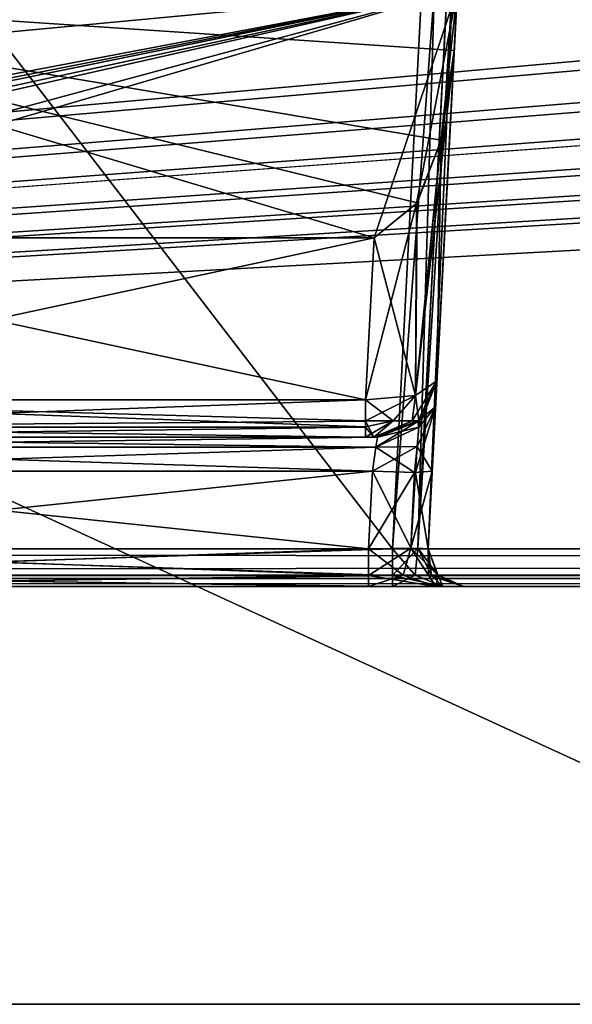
# Model space of a CAD drawing. Header units: inches. Extents: x -10 to 10, y -2.3 to 4.3.
# Tile 363 of 656: x -4.468 to -4.004, y -1.955 to -1.13. Entities that reach past the tile are written whole.
import ezdxf

# ---------------------------------------------------------------- set-up
doc = ezdxf.new("R2010")
doc.units = ezdxf.units.IN
doc.header["$LTSCALE"] = 65.185185
doc.header["$MEASUREMENT"] = 0
for name, color, linetype in [('10955', 7, 'CONTINUOUS'), ('10964', 7, 'CONTINUOUS'), ('11019', 7, 'CONTINUOUS'), ('1151', 7, 'CONTINUOUS'), ('1157', 7, 'CONTINUOUS'), ('1159', 7, 'CONTINUOUS'), ('1174', 7, 'CONTINUOUS'), ('1175', 7, 'CONTINUOUS'), ('1176', 7, 'CONTINUOUS'), ('1177', 7, 'CONTINUOUS'), ('1180', 7, 'CONTINUOUS'), ('1181', 7, 'CONTINUOUS'), ('1182', 7, 'CONTINUOUS'), ('1183', 7, 'CONTINUOUS'), ('1184', 7, 'CONTINUOUS'), ('1185', 7, 'CONTINUOUS'), ('1186', 7, 'CONTINUOUS'), ('1211', 7, 'CONTINUOUS'), ('1241', 7, 'CONTINUOUS'), ('1242', 7, 'CONTINUOUS'), ('12589', 7, 'CONTINUOUS'), ('2316', 7, 'CONTINUOUS'), ('2318', 7, 'CONTINUOUS'), ('6936', 7, 'CONTINUOUS'), ('6937', 7, 'CONTINUOUS'), ('6940', 7, 'CONTINUOUS'), ('6941', 7, 'CONTINUOUS'), ('6942', 7, 'CONTINUOUS'), ('6943', 7, 'CONTINUOUS'), ('9226', 7, 'CONTINUOUS'), ('9227', 7, 'CONTINUOUS'), ('9231', 7, 'CONTINUOUS'), ('9232', 7, 'CONTINUOUS'), ('9233', 7, 'CONTINUOUS'), ('9234', 7, 'CONTINUOUS'), ('9235', 7, 'CONTINUOUS'), ('9236', 7, 'CONTINUOUS'), ('9237', 7, 'CONTINUOUS'), ('9238', 7, 'CONTINUOUS'), ('9239', 7, 'CONTINUOUS'), ('9240', 7, 'CONTINUOUS'), ('9241', 7, 'CONTINUOUS'), ('9242', 7, 'CONTINUOUS'), ('9243', 7, 'CONTINUOUS'), ('9244', 7, 'CONTINUOUS'), ('9247', 7, 'CONTINUOUS')]:
    doc.layers.add(name, color=color, linetype=linetype)

msp = doc.modelspace()

# ---------------------------------------------------------------- linework, layer by layer
at = {"layer": '10955', "linetype": 'CONTINUOUS'}
for points in [[(-9, -1.955, 13.9861), (-9, 0.545, 13.9861), (-3.55711, 0.545, 13.9861), (-9, -1.955, 13.9861)], [(-9, -1.955, 13.9861), (-3.55711, 0.545, 13.9861), (-3.55711, -1.955, 13.9861), (-9, -1.955, 13.9861)]]:
    msp.add_3dface(points, dxfattribs=at)
at = {"layer": '10964', "linetype": 'CONTINUOUS'}
for points in [[(-9, 0.545, 14.1431), (-9, -1.955, 14.1431), (-3.55711, -1.955, 14.1431), (-9, 0.545, 14.1431)], [(-3.55711, 0.545, 14.1431), (-9, 0.545, 14.1431), (-3.55711, -1.955, 14.1431), (-3.55711, 0.545, 14.1431)]]:
    msp.add_3dface(points, dxfattribs=at)
at = {"layer": '11019', "linetype": 'CONTINUOUS'}
for points in [[(-9, -1.955, 14.1431), (-9, -1.955, 13.9861), (-3.55711, -1.955, 13.9861), (-9, -1.955, 14.1431)], [(-9, -1.955, 14.1431), (-3.55711, -1.955, 13.9861), (-3.55711, -1.955, 14.1431), (-9, -1.955, 14.1431)]]:
    msp.add_3dface(points, dxfattribs=at)
at = {"layer": '1151', "linetype": 'CONTINUOUS'}
for points in [[(-8.57837, -1.57343, 4.62775), (8.57837, -1.57343, 4.62775), (-8.52935, -0.63817, 4.57874), (-8.57837, -1.57343, 4.62775)], [(-8.52935, -0.63817, 4.57874), (8.57837, -1.57343, 4.62775), (-7.12257, -0.63817, 4.57874), (-8.52935, -0.63817, 4.57874)], [(-7.12257, -0.63817, 4.57874), (8.57837, -1.57343, 4.62775), (-6.87743, -0.63817, 4.57874), (-7.12257, -0.63817, 4.57874)], [(-6.87743, -0.63817, 4.57874), (8.57837, -1.57343, 4.62775), (-6.10307, -0.63817, 4.57874), (-6.87743, -0.63817, 4.57874)], [(-6.10307, -0.63817, 4.57874), (8.57837, -1.57343, 4.62775), (-5.89693, -0.63817, 4.57874), (-6.10307, -0.63817, 4.57874)], [(-5.89693, -0.63817, 4.57874), (8.57837, -1.57343, 4.62775), (-5.12257, -0.63817, 4.57874), (-5.89693, -0.63817, 4.57874)], [(-5.12257, -0.63817, 4.57874), (8.57837, -1.57343, 4.62775), (-4.87743, -0.63817, 4.57874), (-5.12257, -0.63817, 4.57874)], [(-4.87743, -0.63817, 4.57874), (8.57837, -1.57343, 4.62775), (-4.10307, -0.63817, 4.57874), (-4.87743, -0.63817, 4.57874)], [(8.57837, -1.57343, 4.62775), (-3.89693, -0.63817, 4.57874), (-4.10307, -0.63817, 4.57874), (8.57837, -1.57343, 4.62775)]]:
    msp.add_3dface(points, dxfattribs=at)
at = {"layer": '1157', "linetype": 'CONTINUOUS'}
for points in [[(-4.10348, -1.15603, 3.76837), (-4.10081, -1.105, 3.76837), (-4.86659, -1.105, 3.76837), (-4.10348, -1.15603, 3.76837)], [(-4.1145, -1.23109, 3.76837), (-4.10348, -1.15603, 3.76837), (-4.86659, -1.105, 3.76837), (-4.1145, -1.23109, 3.76837)], [(-4.13467, -1.2837, 3.76837), (-4.1145, -1.23109, 3.76837), (-4.86659, -1.105, 3.76837), (-4.13467, -1.2837, 3.76837)], [(-4.17061, -1.31305, 3.76837), (-4.13467, -1.2837, 3.76837), (-4.86659, -1.105, 3.76837), (-4.17061, -1.31305, 3.76837)], [(-4.80989, -1.31305, 3.76837), (-4.17061, -1.31305, 3.76837), (-4.86659, -1.105, 3.76837), (-4.80989, -1.31305, 3.76837)]]:
    msp.add_3dface(points, dxfattribs=at)
at = {"layer": '1159', "linetype": 'CONTINUOUS'}
for points in [[(-4.0615, -0.355, 2.83901), (-4.10081, -1.105, 3.76837), (-4.12536, -1.57343, 4.39629), (-4.0615, -0.355, 2.83901)], [(-4.07634, -0.6382, 4.4453), (-4.0615, -0.355, 2.83901), (-4.12536, -1.57343, 4.39629), (-4.07634, -0.6382, 4.4453)], [(-4.12536, -1.57343, 4.39629), (-4.10081, -1.105, 3.76837), (-4.11913, -1.45461, 4.17158), (-4.12536, -1.57343, 4.39629)], [(-4.11913, -1.45461, 4.17158), (-4.10081, -1.105, 3.76837), (-4.11798, -1.43262, 4.11653), (-4.11913, -1.45461, 4.17158)], [(-4.11798, -1.43262, 4.11653), (-4.10081, -1.105, 3.76837), (-4.11798, -1.43262, 3.88012), (-4.11798, -1.43262, 4.11653)], [(-4.11798, -1.43262, 3.88012), (-4.10081, -1.105, 3.76837), (-4.10348, -1.15603, 3.76837), (-4.11798, -1.43262, 3.88012)], [(-4.12195, -1.50847, 4.19638), (-4.12536, -1.57343, 4.39629), (-4.11913, -1.45461, 4.17158), (-4.12195, -1.50847, 4.19638)], [(-4.12536, -1.57343, 4.19979), (-4.12536, -1.57343, 4.39629), (-4.12195, -1.50847, 4.19638), (-4.12536, -1.57343, 4.19979)]]:
    msp.add_3dface(points, dxfattribs=at)
at = {"layer": '1174', "linetype": 'CONTINUOUS'}
for points in [[(-4.17061, -1.31305, 3.76837), (-4.80989, -1.31305, 3.76837), (-4.17772, -1.44873, 3.82319), (-4.17061, -1.31305, 3.76837)], [(-4.17772, -1.44873, 3.82319), (-4.80989, -1.31305, 3.76837), (-4.80278, -1.44873, 3.82319), (-4.17772, -1.44873, 3.82319)]]:
    msp.add_3dface(points, dxfattribs=at)
at = {"layer": '1175', "linetype": 'CONTINUOUS'}
for points in [[(-4.11798, -1.43262, 3.88012), (-4.10348, -1.15603, 3.76837), (-4.1145, -1.23109, 3.76837), (-4.11798, -1.43262, 3.88012)], [(-4.11798, -1.43262, 3.88012), (-4.1145, -1.23109, 3.76837), (-4.13584, -1.44496, 3.84014), (-4.11798, -1.43262, 3.88012)], [(-4.1145, -1.23109, 3.76837), (-4.13467, -1.2837, 3.76837), (-4.13584, -1.44496, 3.84014), (-4.1145, -1.23109, 3.76837)], [(-4.13467, -1.2837, 3.76837), (-4.17061, -1.31305, 3.76837), (-4.13584, -1.44496, 3.84014), (-4.13467, -1.2837, 3.76837)], [(-4.13584, -1.44496, 3.84014), (-4.17061, -1.31305, 3.76837), (-4.17772, -1.44873, 3.82319), (-4.13584, -1.44496, 3.84014)]]:
    msp.add_3dface(points, dxfattribs=at)
at = {"layer": '1176', "linetype": 'CONTINUOUS'}
for points in [[(-4.11798, -1.43262, 3.88012), (-4.13584, -1.44496, 3.84014), (-4.13301, -1.46581, 3.88012), (-4.11798, -1.43262, 3.88012)], [(-4.13584, -1.44496, 3.84014), (-4.17772, -1.44873, 3.82319), (-4.15464, -1.46627, 3.84172), (-4.13584, -1.44496, 3.84014)], [(-4.17772, -1.44873, 3.82319), (-4.17772, -1.4664, 3.83527), (-4.15464, -1.46627, 3.84172), (-4.17772, -1.44873, 3.82319)], [(-4.13584, -1.44496, 3.84014), (-4.15464, -1.46627, 3.84172), (-4.13884, -1.46627, 3.85865), (-4.13584, -1.44496, 3.84014)], [(-4.13584, -1.44496, 3.84014), (-4.13884, -1.46627, 3.85865), (-4.13301, -1.46581, 3.88012), (-4.13584, -1.44496, 3.84014)], [(-4.15464, -1.46627, 3.84172), (-4.17772, -1.4664, 3.83527), (-4.17085, -1.48, 3.87256), (-4.15464, -1.46627, 3.84172)], [(-4.17772, -1.4664, 3.83527), (-4.17772, -1.47162, 3.84184), (-4.17085, -1.48, 3.87256), (-4.17772, -1.4664, 3.83527)], [(-4.13884, -1.46627, 3.85865), (-4.15464, -1.46627, 3.84172), (-4.17085, -1.48, 3.87256), (-4.13884, -1.46627, 3.85865)], [(-4.16791, -1.48, 3.88012), (-4.13884, -1.46627, 3.85865), (-4.17085, -1.48, 3.87256), (-4.16791, -1.48, 3.88012)], [(-4.13301, -1.46581, 3.88012), (-4.13884, -1.46627, 3.85865), (-4.16791, -1.48, 3.88012), (-4.13301, -1.46581, 3.88012)], [(-4.17772, -1.47162, 3.84184), (-4.17772, -1.48, 3.86955), (-4.17085, -1.48, 3.87256), (-4.17772, -1.47162, 3.84184)]]:
    msp.add_3dface(points, dxfattribs=at)
at = {"layer": '1177', "linetype": 'CONTINUOUS'}
for points in [[(-4.17772, -1.48, 3.86955), (-4.8031, -1.48, 3.86955), (-4.16791, -1.48, 4.11649), (-4.17772, -1.48, 3.86955)], [(-4.16791, -1.48, 4.11649), (-4.8031, -1.48, 3.86955), (-4.8031, -1.48, 4.11649), (-4.16791, -1.48, 4.11649)], [(-4.17085, -1.48, 3.87256), (-4.17772, -1.48, 3.86955), (-4.16791, -1.48, 4.11649), (-4.17085, -1.48, 3.87256)], [(-4.16791, -1.48, 3.88012), (-4.17085, -1.48, 3.87256), (-4.16791, -1.48, 4.11649), (-4.16791, -1.48, 3.88012)]]:
    msp.add_3dface(points, dxfattribs=at)
at = {"layer": '1180', "linetype": 'CONTINUOUS'}
for points in [[(-4.16791, -1.48, 4.11649), (-4.8031, -1.48, 4.11649), (-4.80181, -1.4882, 4.1371), (-4.16791, -1.48, 4.11649)], [(-4.16791, -1.48, 4.11649), (-4.80181, -1.4882, 4.1371), (-4.16906, -1.48821, 4.13711), (-4.16791, -1.48, 4.11649)], [(-4.80181, -1.4882, 4.1371), (-4.79863, -1.50843, 4.14645), (-4.16906, -1.48821, 4.13711), (-4.80181, -1.4882, 4.1371)], [(-4.16906, -1.48821, 4.13711), (-4.79863, -1.50843, 4.14645), (-4.17188, -1.50843, 4.14645), (-4.16906, -1.48821, 4.13711)]]:
    msp.add_3dface(points, dxfattribs=at)
at = {"layer": '1181', "linetype": 'CONTINUOUS'}
for points in [[(-4.11798, -1.43262, 4.11653), (-4.13398, -1.46673, 4.11649), (-4.13314, -1.47144, 4.1389), (-4.11798, -1.43262, 4.11653)], [(-4.11913, -1.45461, 4.17158), (-4.11798, -1.43262, 4.11653), (-4.13314, -1.47144, 4.1389), (-4.11913, -1.45461, 4.17158)], [(-4.12195, -1.50847, 4.19638), (-4.11913, -1.45461, 4.17158), (-4.13605, -1.50951, 4.1617), (-4.12195, -1.50847, 4.19638)], [(-4.11913, -1.45461, 4.17158), (-4.13461, -1.48771, 4.15514), (-4.13605, -1.50951, 4.1617), (-4.11913, -1.45461, 4.17158)], [(-4.11913, -1.45461, 4.17158), (-4.13314, -1.47144, 4.1389), (-4.13461, -1.48771, 4.15514), (-4.11913, -1.45461, 4.17158)], [(-4.16791, -1.48, 4.11649), (-4.16906, -1.48821, 4.13711), (-4.13398, -1.46673, 4.11649), (-4.16791, -1.48, 4.11649)], [(-4.13398, -1.46673, 4.11649), (-4.16906, -1.48821, 4.13711), (-4.13314, -1.47144, 4.1389), (-4.13398, -1.46673, 4.11649)], [(-4.13314, -1.47144, 4.1389), (-4.16906, -1.48821, 4.13711), (-4.13461, -1.48771, 4.15514), (-4.13314, -1.47144, 4.1389)], [(-4.16906, -1.48821, 4.13711), (-4.17188, -1.50843, 4.14645), (-4.13461, -1.48771, 4.15514), (-4.16906, -1.48821, 4.13711)], [(-4.13461, -1.48771, 4.15514), (-4.17188, -1.50843, 4.14645), (-4.13605, -1.50951, 4.1617), (-4.13461, -1.48771, 4.15514)]]:
    msp.add_3dface(points, dxfattribs=at)
at = {"layer": '1182', "linetype": 'CONTINUOUS'}
for points in [[(-4.11798, -1.43262, 4.11653), (-4.13301, -1.46581, 3.88012), (-4.13398, -1.46673, 4.11649), (-4.11798, -1.43262, 4.11653)], [(-4.11798, -1.43262, 4.11653), (-4.11798, -1.43262, 3.88012), (-4.13301, -1.46581, 3.88012), (-4.11798, -1.43262, 4.11653)], [(-4.13301, -1.46581, 3.88012), (-4.16791, -1.48, 3.88012), (-4.13398, -1.46673, 4.11649), (-4.13301, -1.46581, 3.88012)], [(-4.16791, -1.48, 3.88012), (-4.16791, -1.48, 4.11649), (-4.13398, -1.46673, 4.11649), (-4.16791, -1.48, 3.88012)]]:
    msp.add_3dface(points, dxfattribs=at)
at = {"layer": '1183', "linetype": 'CONTINUOUS'}
for points in [[(-4.13996, -1.57278, 4.16442), (-4.17188, -1.50843, 4.14645), (-4.17529, -1.57343, 4.14986), (-4.13996, -1.57278, 4.16442)], [(-4.13605, -1.50951, 4.1617), (-4.17188, -1.50843, 4.14645), (-4.13996, -1.57278, 4.16442), (-4.13605, -1.50951, 4.1617)], [(-4.12536, -1.57343, 4.19979), (-4.12195, -1.50847, 4.19638), (-4.13605, -1.50951, 4.1617), (-4.12536, -1.57343, 4.19979)], [(-4.12536, -1.57343, 4.19979), (-4.13605, -1.50951, 4.1617), (-4.13996, -1.57278, 4.16442), (-4.12536, -1.57343, 4.19979)]]:
    msp.add_3dface(points, dxfattribs=at)
at = {"layer": '1184', "linetype": 'CONTINUOUS'}
for points in [[(-4.13996, -1.57278, 4.16442), (-4.17529, -1.57343, 4.14986), (-4.1463, -1.59547, 4.14958), (-4.13996, -1.57278, 4.16442)], [(-4.1463, -1.59547, 4.14958), (-4.17529, -1.57343, 4.14986), (-4.17529, -1.59589, 4.14143), (-4.1463, -1.59547, 4.14958)], [(-4.12509, -1.59547, 4.17079), (-4.13996, -1.57278, 4.16442), (-4.1463, -1.59547, 4.14958), (-4.12509, -1.59547, 4.17079)], [(-4.12536, -1.57343, 4.19979), (-4.13996, -1.57278, 4.16442), (-4.11752, -1.59526, 4.19979), (-4.12536, -1.57343, 4.19979)], [(-4.11752, -1.59526, 4.19979), (-4.13996, -1.57278, 4.16442), (-4.12509, -1.59547, 4.17079), (-4.11752, -1.59526, 4.19979)], [(-4.1753, -1.605, 4.1199), (-4.11878, -1.605, 4.14328), (-4.17529, -1.59589, 4.14143), (-4.1753, -1.605, 4.1199)], [(-4.11878, -1.605, 4.14328), (-4.1463, -1.59547, 4.14958), (-4.17529, -1.59589, 4.14143), (-4.11878, -1.605, 4.14328)], [(-4.11878, -1.605, 4.14328), (-4.12509, -1.59547, 4.17079), (-4.1463, -1.59547, 4.14958), (-4.11878, -1.605, 4.14328)], [(-4.0954, -1.605, 4.1998), (-4.11752, -1.59526, 4.19979), (-4.12509, -1.59547, 4.17079), (-4.0954, -1.605, 4.1998)], [(-4.11878, -1.605, 4.14328), (-4.0954, -1.605, 4.1998), (-4.12509, -1.59547, 4.17079), (-4.11878, -1.605, 4.14328)]]:
    msp.add_3dface(points, dxfattribs=at)
at = {"layer": '1185', "linetype": 'CONTINUOUS'}
for points in [[(-4.12536, -1.57343, 4.39629), (-4.12536, -1.57343, 4.19979), (-4.11752, -1.59526, 4.19979), (-4.12536, -1.57343, 4.39629)], [(-4.12536, -1.57343, 4.39629), (-4.11752, -1.59526, 4.19979), (-4.11693, -1.59589, 4.39629), (-4.12536, -1.57343, 4.39629)], [(-4.11752, -1.59526, 4.19979), (-4.0954, -1.605, 4.1998), (-4.11693, -1.59589, 4.39629), (-4.11752, -1.59526, 4.19979)], [(-4.0954, -1.605, 4.1998), (-4.0954, -1.605, 4.39627), (-4.11693, -1.59589, 4.39629), (-4.0954, -1.605, 4.1998)]]:
    msp.add_3dface(points, dxfattribs=at)
at = {"layer": '1186', "linetype": 'CONTINUOUS'}
for points in [[(-8.5782, -1.605, -4.59779), (8.57822, -1.605, -4.59779), (-6.00065, -1.605, -4.51065), (-8.5782, -1.605, -4.59779)], [(8.57822, -1.605, 4.59779), (-8.5782, -1.605, 4.59779), (6.00065, -1.605, 4.51065), (8.57822, -1.605, 4.59779)], [(6.00065, -1.605, 4.51065), (-8.5782, -1.605, 4.59779), (5.92133, -1.605, 4.48984), (6.00065, -1.605, 4.51065)], [(5.92133, -1.605, 4.48984), (-8.5782, -1.605, 4.59779), (2.00065, -1.605, 4.51065), (5.92133, -1.605, 4.48984)], [(2.00065, -1.605, 4.51065), (-8.5782, -1.605, 4.59779), (1.92133, -1.605, 4.48984), (2.00065, -1.605, 4.51065)], [(1.92133, -1.605, 4.48984), (-8.5782, -1.605, 4.59779), (-1.99935, -1.605, 4.51065), (1.92133, -1.605, 4.48984)], [(-1.99935, -1.605, 4.51065), (-8.5782, -1.605, 4.59779), (-2.07867, -1.605, 4.48984), (-1.99935, -1.605, 4.51065)], [(-2.07867, -1.605, 4.48984), (-8.5782, -1.605, 4.59779), (-2.31453, -1.605, 4.45621), (-2.07867, -1.605, 4.48984)], [(-8.5782, -1.605, 4.59779), (-5.99935, -1.605, 4.51065), (-4.15533, -1.605, 4.45621), (-8.5782, -1.605, 4.59779)], [(-2.31453, -1.605, 4.45621), (-8.5782, -1.605, 4.59779), (-2.82517, -1.605, 4.45621), (-2.31453, -1.605, 4.45621)], [(-2.82517, -1.605, 4.45621), (-8.5782, -1.605, 4.59779), (-3.17483, -1.605, 4.45621), (-2.82517, -1.605, 4.45621)], [(-3.17483, -1.605, 4.45621), (-8.5782, -1.605, 4.59779), (-3.84467, -1.605, 4.45621), (-3.17483, -1.605, 4.45621)], [(-3.84467, -1.605, 4.45621), (-8.5782, -1.605, 4.59779), (-4.15533, -1.605, 4.45621), (-3.84467, -1.605, 4.45621)], [(-6.00065, -1.605, -4.51065), (8.57822, -1.605, -4.59779), (-5.92133, -1.605, -4.48984), (-6.00065, -1.605, -4.51065)], [(-4.15533, -1.605, 4.45621), (-5.99935, -1.605, 4.51065), (-4.82517, -1.605, 4.45621), (-4.15533, -1.605, 4.45621)], [(-5.92133, -1.605, -4.48984), (8.57822, -1.605, -4.59779), (-2.00065, -1.605, -4.51065), (-5.92133, -1.605, -4.48984)], [(-5.92133, -1.605, -4.48984), (-2.00065, -1.605, -4.51065), (-5.68547, -1.605, -4.45621), (-5.92133, -1.605, -4.48984)], [(-5.68547, -1.605, -4.45621), (-2.00065, -1.605, -4.51065), (-5.17483, -1.605, -4.45621), (-5.68547, -1.605, -4.45621)], [(-5.17483, -1.605, -4.45621), (-2.00065, -1.605, -4.51065), (-4.82517, -1.605, -4.45621), (-5.17483, -1.605, -4.45621)], [(-4.82517, -1.605, -4.45621), (-2.00065, -1.605, -4.51065), (-4.15533, -1.605, -4.45621), (-4.82517, -1.605, -4.45621)], [(-4.79519, -1.605, -4.1199), (-4.1753, -1.605, -4.1199), (-4.79519, -1.605, 4.1199), (-4.79519, -1.605, -4.1199)], [(-4.79519, -1.605, 4.1199), (-4.1753, -1.605, -4.1199), (-4.1753, -1.605, 4.1199), (-4.79519, -1.605, 4.1199)], [(-4.1753, -1.605, -4.1199), (-4.11877, -1.605, -4.1433), (-4.1753, -1.605, 4.1199), (-4.1753, -1.605, -4.1199)], [(-4.1753, -1.605, 4.1199), (-4.11877, -1.605, -4.1433), (-4.11878, -1.605, 4.14328), (-4.1753, -1.605, 4.1199)], [(-4.15533, -1.605, -4.45621), (-2.00065, -1.605, -4.51065), (-3.84467, -1.605, -4.45621), (-4.15533, -1.605, -4.45621)], [(-4.11292, -1.605, -4.43865), (-4.15533, -1.605, -4.45621), (-3.84467, -1.605, -4.45621), (-4.11292, -1.605, -4.43865)], [(-3.88708, -1.605, 4.43865), (-3.84467, -1.605, 4.45621), (-4.15533, -1.605, 4.45621), (-3.88708, -1.605, 4.43865)], [(-3.9046, -1.605, 4.39627), (-3.88708, -1.605, 4.43865), (-4.15533, -1.605, 4.45621), (-3.9046, -1.605, 4.39627)], [(-4.11295, -1.605, 4.43868), (-3.9046, -1.605, 4.39627), (-4.15533, -1.605, 4.45621), (-4.11295, -1.605, 4.43868)], [(-4.11877, -1.605, -4.1433), (-4.0954, -1.605, -4.1998), (-4.11878, -1.605, 4.14328), (-4.11877, -1.605, -4.1433)], [(-4.11878, -1.605, 4.14328), (-4.0954, -1.605, -4.1998), (-4.0954, -1.605, 4.1998), (-4.11878, -1.605, 4.14328)], [(-3.9046, -1.605, 4.1998), (-3.9046, -1.605, 4.39627), (-4.11295, -1.605, 4.43868), (-3.9046, -1.605, 4.1998)], [(-4.0954, -1.605, 4.39627), (-3.9046, -1.605, 4.1998), (-4.11295, -1.605, 4.43868), (-4.0954, -1.605, 4.39627)], [(-4.0954, -1.605, -4.39627), (-4.11292, -1.605, -4.43865), (-3.84467, -1.605, -4.45621), (-4.0954, -1.605, -4.39627)], [(-4.0954, -1.605, -4.1998), (-4.0954, -1.605, -4.39627), (-3.88705, -1.605, -4.43868), (-4.0954, -1.605, -4.1998)], [(-3.88705, -1.605, -4.43868), (-4.0954, -1.605, -4.39627), (-3.84467, -1.605, -4.45621), (-3.88705, -1.605, -4.43868)], [(-4.0954, -1.605, 4.1998), (-4.0954, -1.605, -4.1998), (-3.9046, -1.605, -4.39627), (-4.0954, -1.605, 4.1998)], [(-3.9046, -1.605, -4.39627), (-4.0954, -1.605, -4.1998), (-3.88705, -1.605, -4.43868), (-3.9046, -1.605, -4.39627)], [(-3.9046, -1.605, 4.1998), (-4.0954, -1.605, 4.39627), (-3.9046, -1.605, -4.1998), (-3.9046, -1.605, 4.1998)], [(-4.0954, -1.605, 4.39627), (-4.0954, -1.605, 4.1998), (-3.9046, -1.605, -4.39627), (-4.0954, -1.605, 4.39627)], [(-3.9046, -1.605, -4.1998), (-4.0954, -1.605, 4.39627), (-3.9046, -1.605, -4.39627), (-3.9046, -1.605, -4.1998)]]:
    msp.add_3dface(points, dxfattribs=at)
at = {"layer": '1211', "linetype": 'CONTINUOUS'}
for points in [[(8.57837, -1.59603, 4.61919), (8.57837, -1.57343, 4.62775), (-8.57837, -1.59542, 4.61977), (8.57837, -1.59603, 4.61919)], [(-8.57837, -1.59542, 4.61977), (8.57837, -1.57343, 4.62775), (-8.57837, -1.57343, 4.62775), (-8.57837, -1.59542, 4.61977)], [(-8.5782, -1.605, 4.59779), (8.57837, -1.59603, 4.61919), (-8.57837, -1.59542, 4.61977), (-8.5782, -1.605, 4.59779)], [(-8.5782, -1.605, 4.59779), (8.57822, -1.605, 4.59779), (8.57837, -1.59603, 4.61919), (-8.5782, -1.605, 4.59779)]]:
    msp.add_3dface(points, dxfattribs=at)
at = {"layer": '1241', "linetype": 'CONTINUOUS'}
for points in [[(-8.57837, -1.59603, -4.61919), (-8.57837, -1.57343, -4.62775), (8.57837, -1.59542, -4.61977), (-8.57837, -1.59603, -4.61919)], [(8.57837, -1.59542, -4.61977), (-8.57837, -1.57343, -4.62775), (8.57837, -1.57343, -4.62775), (8.57837, -1.59542, -4.61977)], [(8.57822, -1.605, -4.59779), (-8.57837, -1.59603, -4.61919), (8.57837, -1.59542, -4.61977), (8.57822, -1.605, -4.59779)], [(8.57822, -1.605, -4.59779), (-8.5782, -1.605, -4.59779), (-8.57837, -1.59603, -4.61919), (8.57822, -1.605, -4.59779)]]:
    msp.add_3dface(points, dxfattribs=at)
at = {"layer": '1242', "linetype": 'CONTINUOUS'}
for points in [[(-1.89693, -0.63817, -4.57874), (-8.57837, -1.57343, -4.62775), (-1.93761, -0.62096, -4.57784), (-1.89693, -0.63817, -4.57874)], [(-1.93761, -0.62096, -4.57784), (-8.57837, -1.57343, -4.62775), (-2.10307, -0.63817, -4.57874), (-1.93761, -0.62096, -4.57784)], [(-2.87743, -0.63817, -4.57874), (-8.57837, -1.57343, -4.62775), (-2.91811, -0.62096, -4.57784), (-2.87743, -0.63817, -4.57874)], [(-2.91811, -0.62096, -4.57784), (-8.57837, -1.57343, -4.62775), (-3.12257, -0.63817, -4.57874), (-2.91811, -0.62096, -4.57784)], [(-3.89693, -0.63817, -4.57874), (-8.57837, -1.57343, -4.62775), (-3.93712, -0.62143, -4.57786), (-3.89693, -0.63817, -4.57874)], [(-3.93712, -0.62143, -4.57786), (-8.57837, -1.57343, -4.62775), (-4.10307, -0.63817, -4.57874), (-3.93712, -0.62143, -4.57786)], [(8.57837, -1.57343, -4.62775), (-8.57837, -1.57343, -4.62775), (8.52935, -0.63817, -4.57874), (8.57837, -1.57343, -4.62775)], [(5.89693, -0.63817, -4.57874), (-8.57837, -1.57343, -4.62775), (5.12257, -0.63817, -4.57874), (5.89693, -0.63817, -4.57874)], [(-8.57837, -1.57343, -4.62775), (5.89693, -0.63817, -4.57874), (6.10307, -0.63817, -4.57874), (-8.57837, -1.57343, -4.62775)], [(5.12257, -0.63817, -4.57874), (-8.57837, -1.57343, -4.62775), (4.87743, -0.63817, -4.57874), (5.12257, -0.63817, -4.57874)], [(4.87743, -0.63817, -4.57874), (-8.57837, -1.57343, -4.62775), (4.10307, -0.63817, -4.57874), (4.87743, -0.63817, -4.57874)], [(4.10307, -0.63817, -4.57874), (-8.57837, -1.57343, -4.62775), (3.89693, -0.63817, -4.57874), (4.10307, -0.63817, -4.57874)], [(3.89693, -0.63817, -4.57874), (-8.57837, -1.57343, -4.62775), (3.12257, -0.63817, -4.57874), (3.89693, -0.63817, -4.57874)], [(3.12257, -0.63817, -4.57874), (-8.57837, -1.57343, -4.62775), (2.87743, -0.63817, -4.57874), (3.12257, -0.63817, -4.57874)], [(2.87743, -0.63817, -4.57874), (-8.57837, -1.57343, -4.62775), (2.10307, -0.63817, -4.57874), (2.87743, -0.63817, -4.57874)], [(2.10307, -0.63817, -4.57874), (-8.57837, -1.57343, -4.62775), (1.89693, -0.63817, -4.57874), (2.10307, -0.63817, -4.57874)], [(1.89693, -0.63817, -4.57874), (-8.57837, -1.57343, -4.62775), (-1.89693, -0.63817, -4.57874), (1.89693, -0.63817, -4.57874)], [(-2.10307, -0.63817, -4.57874), (-8.57837, -1.57343, -4.62775), (-2.87743, -0.63817, -4.57874), (-2.10307, -0.63817, -4.57874)], [(-3.12257, -0.63817, -4.57874), (-8.57837, -1.57343, -4.62775), (-3.89693, -0.63817, -4.57874), (-3.12257, -0.63817, -4.57874)], [(-4.10307, -0.63817, -4.57874), (-8.57837, -1.57343, -4.62775), (-4.87743, -0.63817, -4.57874), (-4.10307, -0.63817, -4.57874)], [(8.52935, -0.63817, -4.57874), (-8.57837, -1.57343, -4.62775), (7.12257, -0.63817, -4.57874), (8.52935, -0.63817, -4.57874)], [(7.12257, -0.63817, -4.57874), (-8.57837, -1.57343, -4.62775), (6.87743, -0.63817, -4.57874), (7.12257, -0.63817, -4.57874)], [(6.87743, -0.63817, -4.57874), (-8.57837, -1.57343, -4.62775), (6.10307, -0.63817, -4.57874), (6.87743, -0.63817, -4.57874)]]:
    msp.add_3dface(points, dxfattribs=at)
at = {"layer": '12589', "linetype": 'CONTINUOUS'}
for points in [[(-4.17772, -1.4664, 3.83527), (-4.17772, -1.44873, 3.82319), (-4.80294, -1.47145, 3.84158), (-4.17772, -1.4664, 3.83527)], [(-4.17772, -1.44873, 3.82319), (-4.80278, -1.44873, 3.82319), (-4.80294, -1.47145, 3.84158), (-4.17772, -1.44873, 3.82319)], [(-4.17772, -1.47162, 3.84184), (-4.17772, -1.4664, 3.83527), (-4.80294, -1.47145, 3.84158), (-4.17772, -1.47162, 3.84184)], [(-4.8031, -1.48, 3.86955), (-4.17772, -1.47162, 3.84184), (-4.80294, -1.47145, 3.84158), (-4.8031, -1.48, 3.86955)], [(-4.17772, -1.48, 3.86955), (-4.17772, -1.47162, 3.84184), (-4.8031, -1.48, 3.86955), (-4.17772, -1.48, 3.86955)]]:
    msp.add_3dface(points, dxfattribs=at)
at = {"layer": '2316', "linetype": 'CONTINUOUS'}
for points in [[(-4.12536, -1.57343, -4.19979), (-4.12195, -1.50847, -4.19638), (-4.0615, -0.355, -4.51799), (-4.12536, -1.57343, -4.19979)], [(-4.07634, -0.6382, -4.4453), (-4.12536, -1.57343, -4.19979), (-4.0615, -0.355, -4.51799), (-4.07634, -0.6382, -4.4453)], [(-4.12195, -1.50847, -4.19638), (-4.11913, -1.45461, -4.17158), (-4.0615, -0.355, -4.51799), (-4.12195, -1.50847, -4.19638)], [(-4.11913, -1.45461, -4.17158), (-4.11798, -1.43262, -4.11653), (-4.0615, -0.355, -4.51799), (-4.11913, -1.45461, -4.17158)], [(-4.11798, -1.43262, -3.88012), (-4.10348, -1.15603, -3.76837), (-4.0615, -0.355, -4.51799), (-4.11798, -1.43262, -3.88012)], [(-4.11798, -1.43262, -4.11653), (-4.11798, -1.43262, -3.88012), (-4.0615, -0.355, -4.51799), (-4.11798, -1.43262, -4.11653)], [(-4.10348, -1.15603, -3.76837), (-4.10081, -1.105, -3.76837), (-4.0615, -0.355, -4.51799), (-4.10348, -1.15603, -3.76837)], [(-4.12536, -1.57343, -4.39629), (-4.12536, -1.57343, -4.19979), (-4.07634, -0.6382, -4.4453), (-4.12536, -1.57343, -4.39629)]]:
    msp.add_3dface(points, dxfattribs=at)
at = {"layer": '2318', "linetype": 'CONTINUOUS'}
for points in [[(-4.86659, -1.105, -3.76837), (-4.10081, -1.105, -3.76837), (-4.86117, -1.17654, -3.76837), (-4.86659, -1.105, -3.76837)], [(-4.86117, -1.17654, -3.76837), (-4.10081, -1.105, -3.76837), (-4.8556, -1.24806, -3.76837), (-4.86117, -1.17654, -3.76837)], [(-4.8556, -1.24806, -3.76837), (-4.10081, -1.105, -3.76837), (-4.85514, -1.25371, -3.76837), (-4.8556, -1.24806, -3.76837)], [(-4.85514, -1.25371, -3.76837), (-4.10081, -1.105, -3.76837), (-4.85473, -1.25851, -3.76837), (-4.85514, -1.25371, -3.76837)], [(-4.85473, -1.25851, -3.76837), (-4.10081, -1.105, -3.76837), (-4.85328, -1.26759, -3.76837), (-4.85473, -1.25851, -3.76837)], [(-4.85328, -1.26759, -3.76837), (-4.10081, -1.105, -3.76837), (-4.85075, -1.27442, -3.76837), (-4.85328, -1.26759, -3.76837)], [(-4.85075, -1.27442, -3.76837), (-4.10081, -1.105, -3.76837), (-4.83164, -1.30266, -3.76837), (-4.85075, -1.27442, -3.76837)], [(-4.83164, -1.30266, -3.76837), (-4.10081, -1.105, -3.76837), (-4.80989, -1.31305, -3.76837), (-4.83164, -1.30266, -3.76837)], [(-4.80989, -1.31305, -3.76837), (-4.10081, -1.105, -3.76837), (-4.17061, -1.31305, -3.76837), (-4.80989, -1.31305, -3.76837)], [(-4.17061, -1.31305, -3.76837), (-4.10081, -1.105, -3.76837), (-4.13496, -1.28419, -3.76837), (-4.17061, -1.31305, -3.76837)], [(-4.13496, -1.28419, -3.76837), (-4.10081, -1.105, -3.76837), (-4.11467, -1.23177, -3.76837), (-4.13496, -1.28419, -3.76837)], [(-4.10081, -1.105, -3.76837), (-4.10348, -1.15603, -3.76837), (-4.11467, -1.23177, -3.76837), (-4.10081, -1.105, -3.76837)]]:
    msp.add_3dface(points, dxfattribs=at)
at = {"layer": '6936', "linetype": 'CONTINUOUS'}
for points in [[(-4.17188, -1.50843, 4.14645), (-4.79863, -1.50843, 4.14645), (-4.17529, -1.57343, 4.14986), (-4.17188, -1.50843, 4.14645)], [(-4.17529, -1.57343, 4.14986), (-4.79863, -1.50843, 4.14645), (-4.79523, -1.57343, 4.14986), (-4.17529, -1.57343, 4.14986)]]:
    msp.add_3dface(points, dxfattribs=at)
at = {"layer": '6937', "linetype": 'CONTINUOUS'}
for points in [[(-4.17529, -1.59589, 4.14143), (-4.17529, -1.57343, 4.14986), (-4.79523, -1.59526, 4.14202), (-4.17529, -1.59589, 4.14143)], [(-4.17529, -1.57343, 4.14986), (-4.79523, -1.57343, 4.14986), (-4.79523, -1.59526, 4.14202), (-4.17529, -1.57343, 4.14986)], [(-4.79519, -1.605, 4.1199), (-4.17529, -1.59589, 4.14143), (-4.79523, -1.59526, 4.14202), (-4.79519, -1.605, 4.1199)], [(-4.79519, -1.605, 4.1199), (-4.1753, -1.605, 4.1199), (-4.17529, -1.59589, 4.14143), (-4.79519, -1.605, 4.1199)]]:
    msp.add_3dface(points, dxfattribs=at)
at = {"layer": '6940', "linetype": 'CONTINUOUS'}
for points in [[(-4.1063, -0.63817, 4.47526), (-4.15531, -1.57343, 4.42625), (-4.8742, -0.63817, 4.47526), (-4.1063, -0.63817, 4.47526)], [(-4.15531, -1.57343, 4.42625), (-4.82519, -1.57343, 4.42625), (-4.8742, -0.63817, 4.47526), (-4.15531, -1.57343, 4.42625)]]:
    msp.add_3dface(points, dxfattribs=at)
at = {"layer": '6941', "linetype": 'CONTINUOUS'}
for points in [[(-4.15531, -1.57343, 4.42625), (-4.15531, -1.59584, 4.43463), (-4.82519, -1.57343, 4.42625), (-4.15531, -1.57343, 4.42625)], [(-4.15531, -1.59584, 4.43463), (-4.82519, -1.59589, 4.43467), (-4.82519, -1.57343, 4.42625), (-4.15531, -1.59584, 4.43463)], [(-4.15531, -1.59584, 4.43463), (-4.15533, -1.605, 4.45621), (-4.82519, -1.59589, 4.43467), (-4.15531, -1.59584, 4.43463)], [(-4.15533, -1.605, 4.45621), (-4.82517, -1.605, 4.45621), (-4.82519, -1.59589, 4.43467), (-4.15533, -1.605, 4.45621)]]:
    msp.add_3dface(points, dxfattribs=at)
at = {"layer": '6942', "linetype": 'CONTINUOUS'}
for points in [[(-4.15531, -1.59584, 4.43463), (-4.15531, -1.57343, 4.42625), (-4.13407, -1.57279, 4.41749), (-4.15531, -1.59584, 4.43463)], [(-4.1363, -1.59547, 4.42919), (-4.15531, -1.59584, 4.43463), (-4.13407, -1.57279, 4.41749), (-4.1363, -1.59547, 4.42919)], [(-4.12241, -1.59547, 4.41529), (-4.1363, -1.59547, 4.42919), (-4.13407, -1.57279, 4.41749), (-4.12241, -1.59547, 4.41529)], [(-4.12536, -1.57343, 4.39629), (-4.12241, -1.59547, 4.41529), (-4.13407, -1.57279, 4.41749), (-4.12536, -1.57343, 4.39629)], [(-4.12536, -1.57343, 4.39629), (-4.11693, -1.59589, 4.39629), (-4.12241, -1.59547, 4.41529), (-4.12536, -1.57343, 4.39629)], [(-4.11295, -1.605, 4.43868), (-4.15533, -1.605, 4.45621), (-4.1363, -1.59547, 4.42919), (-4.11295, -1.605, 4.43868)], [(-4.15533, -1.605, 4.45621), (-4.15531, -1.59584, 4.43463), (-4.1363, -1.59547, 4.42919), (-4.15533, -1.605, 4.45621)], [(-4.11295, -1.605, 4.43868), (-4.1363, -1.59547, 4.42919), (-4.12241, -1.59547, 4.41529), (-4.11295, -1.605, 4.43868)], [(-4.11693, -1.59589, 4.39629), (-4.11295, -1.605, 4.43868), (-4.12241, -1.59547, 4.41529), (-4.11693, -1.59589, 4.39629)], [(-4.0954, -1.605, 4.39627), (-4.11295, -1.605, 4.43868), (-4.11693, -1.59589, 4.39629), (-4.0954, -1.605, 4.39627)]]:
    msp.add_3dface(points, dxfattribs=at)
at = {"layer": '6943', "linetype": 'CONTINUOUS'}
for points in [[(-4.08517, -0.63882, 4.46648), (-4.15531, -1.57343, 4.42625), (-4.1063, -0.63817, 4.47526), (-4.08517, -0.63882, 4.46648)], [(-4.13407, -1.57279, 4.41749), (-4.15531, -1.57343, 4.42625), (-4.08517, -0.63882, 4.46648), (-4.13407, -1.57279, 4.41749)], [(-4.07634, -0.6382, 4.4453), (-4.12536, -1.57343, 4.39629), (-4.13407, -1.57279, 4.41749), (-4.07634, -0.6382, 4.4453)], [(-4.07634, -0.6382, 4.4453), (-4.13407, -1.57279, 4.41749), (-4.08517, -0.63882, 4.46648), (-4.07634, -0.6382, 4.4453)]]:
    msp.add_3dface(points, dxfattribs=at)
at = {"layer": '9226', "linetype": 'CONTINUOUS'}
for points in [[(-4.8031, -1.48, -4.11649), (-4.8031, -1.48, -3.86955), (-4.17772, -1.48, -3.86955), (-4.8031, -1.48, -4.11649)], [(-4.16791, -1.48, -4.11649), (-4.8031, -1.48, -4.11649), (-4.16791, -1.48, -3.88012), (-4.16791, -1.48, -4.11649)], [(-4.16791, -1.48, -3.88012), (-4.8031, -1.48, -4.11649), (-4.17088, -1.48, -3.87255), (-4.16791, -1.48, -3.88012)], [(-4.17088, -1.48, -3.87255), (-4.8031, -1.48, -4.11649), (-4.17772, -1.48, -3.86955), (-4.17088, -1.48, -3.87255)]]:
    msp.add_3dface(points, dxfattribs=at)
at = {"layer": '9227', "linetype": 'CONTINUOUS'}
for points in [[(-4.8031, -1.48, -4.11649), (-4.16791, -1.48, -4.11649), (-4.16906, -1.48821, -4.13711), (-4.8031, -1.48, -4.11649)], [(-4.80181, -1.4882, -4.1371), (-4.8031, -1.48, -4.11649), (-4.16906, -1.48821, -4.13711), (-4.80181, -1.4882, -4.1371)], [(-4.79863, -1.50843, -4.14645), (-4.80181, -1.4882, -4.1371), (-4.17188, -1.50843, -4.14645), (-4.79863, -1.50843, -4.14645)], [(-4.17188, -1.50843, -4.14645), (-4.80181, -1.4882, -4.1371), (-4.16906, -1.48821, -4.13711), (-4.17188, -1.50843, -4.14645)]]:
    msp.add_3dface(points, dxfattribs=at)
at = {"layer": '9231', "linetype": 'CONTINUOUS'}
for points in [[(-4.79523, -1.59589, -4.14143), (-4.79523, -1.57343, -4.14986), (-4.17529, -1.59584, -4.14147), (-4.79523, -1.59589, -4.14143)], [(-4.17529, -1.59584, -4.14147), (-4.79523, -1.57343, -4.14986), (-4.17529, -1.57343, -4.14986), (-4.17529, -1.59584, -4.14147)], [(-4.1753, -1.605, -4.1199), (-4.79523, -1.59589, -4.14143), (-4.17529, -1.59584, -4.14147), (-4.1753, -1.605, -4.1199)], [(-4.1753, -1.605, -4.1199), (-4.79519, -1.605, -4.1199), (-4.79523, -1.59589, -4.14143), (-4.1753, -1.605, -4.1199)]]:
    msp.add_3dface(points, dxfattribs=at)
at = {"layer": '9232', "linetype": 'CONTINUOUS'}
for points in [[(-4.79863, -1.50843, -4.14645), (-4.17188, -1.50843, -4.14645), (-4.79523, -1.57343, -4.14986), (-4.79863, -1.50843, -4.14645)], [(-4.79523, -1.57343, -4.14986), (-4.17188, -1.50843, -4.14645), (-4.17529, -1.57343, -4.14986), (-4.79523, -1.57343, -4.14986)]]:
    msp.add_3dface(points, dxfattribs=at)
at = {"layer": '9233', "linetype": 'CONTINUOUS'}
for points in [[(-4.17529, -1.57343, -4.14986), (-4.17188, -1.50843, -4.14645), (-4.13667, -1.50951, -4.16108), (-4.17529, -1.57343, -4.14986)], [(-4.12195, -1.50847, -4.19638), (-4.12536, -1.57343, -4.19979), (-4.13992, -1.57278, -4.16446), (-4.12195, -1.50847, -4.19638)], [(-4.13667, -1.50951, -4.16108), (-4.12195, -1.50847, -4.19638), (-4.13992, -1.57278, -4.16446), (-4.13667, -1.50951, -4.16108)], [(-4.17529, -1.57343, -4.14986), (-4.13667, -1.50951, -4.16108), (-4.13992, -1.57278, -4.16446), (-4.17529, -1.57343, -4.14986)]]:
    msp.add_3dface(points, dxfattribs=at)
at = {"layer": '9234', "linetype": 'CONTINUOUS'}
for points in [[(-4.11798, -1.43262, -4.11653), (-4.11913, -1.45461, -4.17158), (-4.13263, -1.46543, -4.11649), (-4.11798, -1.43262, -4.11653)], [(-4.11913, -1.45461, -4.17158), (-4.12195, -1.50847, -4.19638), (-4.13461, -1.48772, -4.15515), (-4.11913, -1.45461, -4.17158)], [(-4.11913, -1.45461, -4.17158), (-4.13461, -1.48772, -4.15515), (-4.13314, -1.47145, -4.13892), (-4.11913, -1.45461, -4.17158)], [(-4.11913, -1.45461, -4.17158), (-4.13314, -1.47145, -4.13892), (-4.13263, -1.46543, -4.11649), (-4.11913, -1.45461, -4.17158)], [(-4.13314, -1.47145, -4.13892), (-4.16791, -1.48, -4.11649), (-4.13263, -1.46543, -4.11649), (-4.13314, -1.47145, -4.13892)], [(-4.16906, -1.48821, -4.13711), (-4.16791, -1.48, -4.11649), (-4.13314, -1.47145, -4.13892), (-4.16906, -1.48821, -4.13711)], [(-4.13461, -1.48772, -4.15515), (-4.16906, -1.48821, -4.13711), (-4.13314, -1.47145, -4.13892), (-4.13461, -1.48772, -4.15515)], [(-4.17188, -1.50843, -4.14645), (-4.16906, -1.48821, -4.13711), (-4.13667, -1.50951, -4.16108), (-4.17188, -1.50843, -4.14645)], [(-4.13667, -1.50951, -4.16108), (-4.16906, -1.48821, -4.13711), (-4.13461, -1.48772, -4.15515), (-4.13667, -1.50951, -4.16108)], [(-4.12195, -1.50847, -4.19638), (-4.13667, -1.50951, -4.16108), (-4.13461, -1.48772, -4.15515), (-4.12195, -1.50847, -4.19638)]]:
    msp.add_3dface(points, dxfattribs=at)
at = {"layer": '9235', "linetype": 'CONTINUOUS'}
for points in [[(-4.11798, -1.43262, -3.88012), (-4.13263, -1.46543, -4.11649), (-4.13352, -1.46629, -3.88012), (-4.11798, -1.43262, -3.88012)], [(-4.11798, -1.43262, -3.88012), (-4.11798, -1.43262, -4.11653), (-4.13263, -1.46543, -4.11649), (-4.11798, -1.43262, -3.88012)], [(-4.13263, -1.46543, -4.11649), (-4.16791, -1.48, -4.11649), (-4.13352, -1.46629, -3.88012), (-4.13263, -1.46543, -4.11649)], [(-4.16791, -1.48, -4.11649), (-4.16791, -1.48, -3.88012), (-4.13352, -1.46629, -3.88012), (-4.16791, -1.48, -4.11649)]]:
    msp.add_3dface(points, dxfattribs=at)
at = {"layer": '9236', "linetype": 'CONTINUOUS'}
for points in [[(-4.11798, -1.43262, -3.88012), (-4.13352, -1.46629, -3.88012), (-4.13883, -1.46627, -3.85865), (-4.11798, -1.43262, -3.88012)], [(-4.11798, -1.43262, -3.88012), (-4.13883, -1.46627, -3.85865), (-4.13582, -1.44495, -3.84015), (-4.11798, -1.43262, -3.88012)], [(-4.15463, -1.46627, -3.84173), (-4.17772, -1.4663, -3.83516), (-4.13582, -1.44495, -3.84015), (-4.15463, -1.46627, -3.84173)], [(-4.13582, -1.44495, -3.84015), (-4.17772, -1.4663, -3.83516), (-4.17772, -1.44873, -3.82319), (-4.13582, -1.44495, -3.84015)], [(-4.13883, -1.46627, -3.85865), (-4.15463, -1.46627, -3.84173), (-4.13582, -1.44495, -3.84015), (-4.13883, -1.46627, -3.85865)], [(-4.17088, -1.48, -3.87255), (-4.17772, -1.48, -3.86955), (-4.15463, -1.46627, -3.84173), (-4.17088, -1.48, -3.87255)], [(-4.15463, -1.46627, -3.84173), (-4.17772, -1.48, -3.86955), (-4.17772, -1.47127, -3.84133), (-4.15463, -1.46627, -3.84173)], [(-4.17772, -1.4663, -3.83516), (-4.15463, -1.46627, -3.84173), (-4.17772, -1.47127, -3.84133), (-4.17772, -1.4663, -3.83516)], [(-4.13352, -1.46629, -3.88012), (-4.17088, -1.48, -3.87255), (-4.13883, -1.46627, -3.85865), (-4.13352, -1.46629, -3.88012)], [(-4.13883, -1.46627, -3.85865), (-4.17088, -1.48, -3.87255), (-4.15463, -1.46627, -3.84173), (-4.13883, -1.46627, -3.85865)], [(-4.16791, -1.48, -3.88012), (-4.17088, -1.48, -3.87255), (-4.13352, -1.46629, -3.88012), (-4.16791, -1.48, -3.88012)]]:
    msp.add_3dface(points, dxfattribs=at)
at = {"layer": '9237', "linetype": 'CONTINUOUS'}
for points in [[(-4.10348, -1.15603, -3.76837), (-4.11798, -1.43262, -3.88012), (-4.13582, -1.44495, -3.84015), (-4.10348, -1.15603, -3.76837)], [(-4.11467, -1.23177, -3.76837), (-4.10348, -1.15603, -3.76837), (-4.13582, -1.44495, -3.84015), (-4.11467, -1.23177, -3.76837)], [(-4.13496, -1.28419, -3.76837), (-4.11467, -1.23177, -3.76837), (-4.13582, -1.44495, -3.84015), (-4.13496, -1.28419, -3.76837)], [(-4.17061, -1.31305, -3.76837), (-4.13496, -1.28419, -3.76837), (-4.17772, -1.44873, -3.82319), (-4.17061, -1.31305, -3.76837)], [(-4.13496, -1.28419, -3.76837), (-4.13582, -1.44495, -3.84015), (-4.17772, -1.44873, -3.82319), (-4.13496, -1.28419, -3.76837)]]:
    msp.add_3dface(points, dxfattribs=at)
at = {"layer": '9238', "linetype": 'CONTINUOUS'}
for points in [[(-4.80989, -1.31305, -3.76837), (-4.17061, -1.31305, -3.76837), (-4.80278, -1.44873, -3.82319), (-4.80989, -1.31305, -3.76837)], [(-4.80278, -1.44873, -3.82319), (-4.17061, -1.31305, -3.76837), (-4.17772, -1.44873, -3.82319), (-4.80278, -1.44873, -3.82319)]]:
    msp.add_3dface(points, dxfattribs=at)
at = {"layer": '9239', "linetype": 'CONTINUOUS'}
for points in [[(-4.80294, -1.47145, -3.84159), (-4.80278, -1.44873, -3.82319), (-4.17772, -1.47127, -3.84133), (-4.80294, -1.47145, -3.84159)], [(-4.80278, -1.44873, -3.82319), (-4.17772, -1.4663, -3.83516), (-4.17772, -1.47127, -3.84133), (-4.80278, -1.44873, -3.82319)], [(-4.17772, -1.4663, -3.83516), (-4.80278, -1.44873, -3.82319), (-4.17772, -1.44873, -3.82319), (-4.17772, -1.4663, -3.83516)], [(-4.8031, -1.48, -3.86955), (-4.80294, -1.47145, -3.84159), (-4.17772, -1.48, -3.86955), (-4.8031, -1.48, -3.86955)], [(-4.17772, -1.48, -3.86955), (-4.80294, -1.47145, -3.84159), (-4.17772, -1.47127, -3.84133), (-4.17772, -1.48, -3.86955)]]:
    msp.add_3dface(points, dxfattribs=at)
at = {"layer": '9240', "linetype": 'CONTINUOUS'}
for points in [[(-4.17529, -1.59584, -4.14147), (-4.13992, -1.57278, -4.16446), (-4.14629, -1.59547, -4.14959), (-4.17529, -1.59584, -4.14147)], [(-4.17529, -1.59584, -4.14147), (-4.17529, -1.57343, -4.14986), (-4.13992, -1.57278, -4.16446), (-4.17529, -1.59584, -4.14147)], [(-4.14629, -1.59547, -4.14959), (-4.13992, -1.57278, -4.16446), (-4.12508, -1.59547, -4.1708), (-4.14629, -1.59547, -4.14959)], [(-4.13992, -1.57278, -4.16446), (-4.12536, -1.57343, -4.19979), (-4.12508, -1.59547, -4.1708), (-4.13992, -1.57278, -4.16446)], [(-4.12508, -1.59547, -4.1708), (-4.12536, -1.57343, -4.19979), (-4.11693, -1.59589, -4.19979), (-4.12508, -1.59547, -4.1708)], [(-4.11877, -1.605, -4.1433), (-4.1753, -1.605, -4.1199), (-4.14629, -1.59547, -4.14959), (-4.11877, -1.605, -4.1433)], [(-4.1753, -1.605, -4.1199), (-4.17529, -1.59584, -4.14147), (-4.14629, -1.59547, -4.14959), (-4.1753, -1.605, -4.1199)], [(-4.11877, -1.605, -4.1433), (-4.14629, -1.59547, -4.14959), (-4.12508, -1.59547, -4.1708), (-4.11877, -1.605, -4.1433)], [(-4.11877, -1.605, -4.1433), (-4.12508, -1.59547, -4.1708), (-4.11693, -1.59589, -4.19979), (-4.11877, -1.605, -4.1433)], [(-4.0954, -1.605, -4.1998), (-4.11877, -1.605, -4.1433), (-4.11693, -1.59589, -4.19979), (-4.0954, -1.605, -4.1998)]]:
    msp.add_3dface(points, dxfattribs=at)
at = {"layer": '9241', "linetype": 'CONTINUOUS'}
for points in [[(-4.12536, -1.57343, -4.19979), (-4.12536, -1.57343, -4.39629), (-4.11697, -1.59584, -4.39629), (-4.12536, -1.57343, -4.19979)], [(-4.11693, -1.59589, -4.19979), (-4.12536, -1.57343, -4.19979), (-4.11697, -1.59584, -4.39629), (-4.11693, -1.59589, -4.19979)], [(-4.0954, -1.605, -4.39627), (-4.11693, -1.59589, -4.19979), (-4.11697, -1.59584, -4.39629), (-4.0954, -1.605, -4.39627)], [(-4.0954, -1.605, -4.39627), (-4.0954, -1.605, -4.1998), (-4.11693, -1.59589, -4.19979), (-4.0954, -1.605, -4.39627)]]:
    msp.add_3dface(points, dxfattribs=at)
at = {"layer": '9242', "linetype": 'CONTINUOUS'}
for points in [[(-4.15531, -1.57343, -4.42625), (-4.13631, -1.59547, -4.42919), (-4.13411, -1.57279, -4.41753), (-4.15531, -1.57343, -4.42625)], [(-4.15531, -1.59589, -4.43467), (-4.13631, -1.59547, -4.42919), (-4.15531, -1.57343, -4.42625), (-4.15531, -1.59589, -4.43467)], [(-4.13631, -1.59547, -4.42919), (-4.12242, -1.59547, -4.4153), (-4.13411, -1.57279, -4.41753), (-4.13631, -1.59547, -4.42919)], [(-4.11697, -1.59584, -4.39629), (-4.12536, -1.57343, -4.39629), (-4.13411, -1.57279, -4.41753), (-4.11697, -1.59584, -4.39629)], [(-4.12242, -1.59547, -4.4153), (-4.11697, -1.59584, -4.39629), (-4.13411, -1.57279, -4.41753), (-4.12242, -1.59547, -4.4153)], [(-4.15533, -1.605, -4.45621), (-4.11292, -1.605, -4.43865), (-4.15531, -1.59589, -4.43467), (-4.15533, -1.605, -4.45621)], [(-4.15531, -1.59589, -4.43467), (-4.11292, -1.605, -4.43865), (-4.13631, -1.59547, -4.42919), (-4.15531, -1.59589, -4.43467)], [(-4.13631, -1.59547, -4.42919), (-4.11292, -1.605, -4.43865), (-4.12242, -1.59547, -4.4153), (-4.13631, -1.59547, -4.42919)], [(-4.11292, -1.605, -4.43865), (-4.0954, -1.605, -4.39627), (-4.12242, -1.59547, -4.4153), (-4.11292, -1.605, -4.43865)], [(-4.0954, -1.605, -4.39627), (-4.11697, -1.59584, -4.39629), (-4.12242, -1.59547, -4.4153), (-4.0954, -1.605, -4.39627)]]:
    msp.add_3dface(points, dxfattribs=at)
at = {"layer": '9243', "linetype": 'CONTINUOUS'}
for points in [[(-4.82519, -1.57343, -4.42625), (-4.82519, -1.59526, -4.43408), (-4.15531, -1.57343, -4.42625), (-4.82519, -1.57343, -4.42625)], [(-4.82519, -1.59526, -4.43408), (-4.15531, -1.59589, -4.43467), (-4.15531, -1.57343, -4.42625), (-4.82519, -1.59526, -4.43408)], [(-4.82519, -1.59526, -4.43408), (-4.82517, -1.605, -4.45621), (-4.15531, -1.59589, -4.43467), (-4.82519, -1.59526, -4.43408)], [(-4.82517, -1.605, -4.45621), (-4.15533, -1.605, -4.45621), (-4.15531, -1.59589, -4.43467), (-4.82517, -1.605, -4.45621)]]:
    msp.add_3dface(points, dxfattribs=at)
at = {"layer": '9244', "linetype": 'CONTINUOUS'}
for points in [[(-4.8742, -0.63817, -4.47526), (-4.82519, -1.57343, -4.42625), (-4.1063, -0.63817, -4.47526), (-4.8742, -0.63817, -4.47526)], [(-4.82519, -1.57343, -4.42625), (-4.15531, -1.57343, -4.42625), (-4.1063, -0.63817, -4.47526), (-4.82519, -1.57343, -4.42625)]]:
    msp.add_3dface(points, dxfattribs=at)
at = {"layer": '9247', "linetype": 'CONTINUOUS'}
for points in [[(-4.15531, -1.57343, -4.42625), (-4.13411, -1.57279, -4.41753), (-4.1063, -0.63817, -4.47526), (-4.15531, -1.57343, -4.42625)], [(-4.1063, -0.63817, -4.47526), (-4.13411, -1.57279, -4.41753), (-4.08481, -0.63882, -4.46612), (-4.1063, -0.63817, -4.47526)], [(-4.13411, -1.57279, -4.41753), (-4.12536, -1.57343, -4.39629), (-4.08481, -0.63882, -4.46612), (-4.13411, -1.57279, -4.41753)], [(-4.12536, -1.57343, -4.39629), (-4.07634, -0.6382, -4.4453), (-4.08481, -0.63882, -4.46612), (-4.12536, -1.57343, -4.39629)]]:
    msp.add_3dface(points, dxfattribs=at)

doc.saveas('drawing.dxf')
